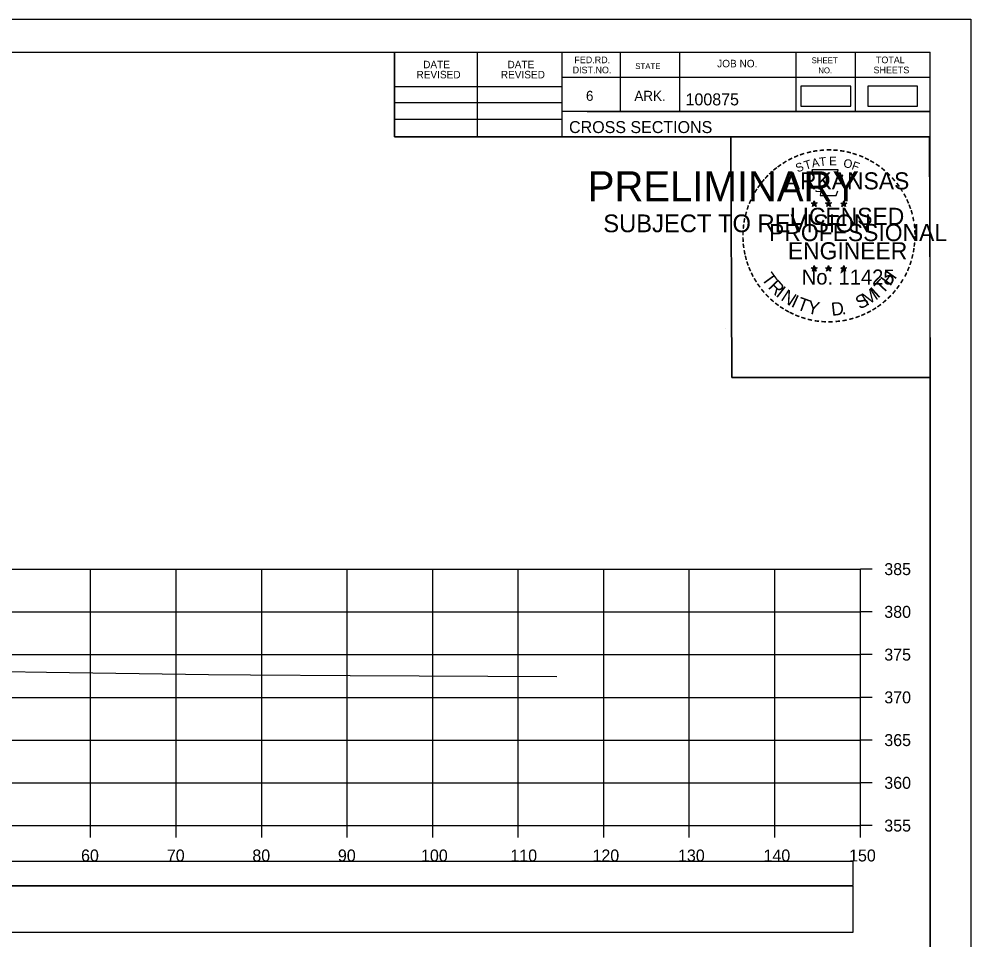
# Model space of a CAD drawing. Extents: x 1368122 to 1710785, y 373130 to 557566.
# Drawn here: x 1368740.5 to 1368851.8, y 375796 to 375903.7 of the extents above; entities that cross this region are included whole.
import ezdxf

# ---------------------------------------------------------------- set-up
doc = ezdxf.new("R2010")
doc.units = 0
for name, color, linetype in [('R_Alt Surface', 7, 'Continuous'), ('R_Axis', 7, 'Continuous'), ('R_Axis Annot', 7, 'Continuous'), ('R_Border', 7, 'Continuous'), ('R_Border PE', 7, 'Continuous'), ('R_Border Prem', 7, 'Continuous'), ('R_Drive', 7, 'Continuous'), ('R_Exist Surface', 7, 'Continuous'), ('R_Grid', 7, 'Continuous'), ('R_No Plot', 7, 'Continuous')]:
    doc.layers.add(name, color=color, linetype=linetype)

msp = doc.modelspace()

# ---------------------------------------------------------------- linework, layer by layer
msp.add_lwpolyline([(1368539.73, 375796.89), (1368838.03, 375796.89), (1368838.03, 375802.3), (1368539.73, 375802.3)], close=True)
at = {"layer": 'R_Alt Surface'}
msp.add_lwpolyline([(1368539.73, 375802.36), (1368838.03, 375802.36), (1368838.03, 375805.17), (1368539.73, 375805.17)], close=True, dxfattribs=at)
at = {"layer": 'R_Axis'}
for p, q in [((1368838.88, 375809.37), (1368838.88, 375839.37)), ((1368840.28, 375839.37), (1368838.88, 375839.37)), ((1368840.28, 375834.37), (1368838.88, 375834.37)), ((1368840.28, 375829.37), (1368838.88, 375829.37)), ((1368840.28, 375824.37), (1368838.88, 375824.37)), ((1368840.28, 375819.37), (1368838.88, 375819.37)), ((1368840.28, 375814.37), (1368838.88, 375814.37)), ((1368538.88, 375809.37), (1368838.88, 375809.37)), ((1368748.88, 375807.97), (1368748.88, 375809.37)), ((1368758.88, 375807.97), (1368758.88, 375809.37)), ((1368768.88, 375807.97), (1368768.88, 375809.37)), ((1368778.88, 375807.97), (1368778.88, 375809.37)), ((1368788.88, 375807.97), (1368788.88, 375809.37)), ((1368798.88, 375807.97), (1368798.88, 375809.37)), ((1368808.88, 375807.97), (1368808.88, 375809.37)), ((1368818.88, 375807.97), (1368818.88, 375809.37)), ((1368828.88, 375807.97), (1368828.88, 375809.37)), ((1368838.88, 375807.97), (1368838.88, 375809.37)), ((1368840.28, 375809.37), (1368838.88, 375809.37))]:
    msp.add_line(p, q, dxfattribs=at)
at = {"layer": 'R_Border'}
for p, q in [((1368530.88, 375899.83), (1368847.06, 375899.83)), ((1368784.42, 375889.95), (1368784.42, 375899.83)), ((1368794.1, 375889.95), (1368794.1, 375899.83)), ((1368803.96, 375899.83), (1368803.96, 375889.95)), ((1368810.8, 375899.83), (1368810.8, 375892.89)), ((1368817.74, 375899.83), (1368817.74, 375892.89)), ((1368831.32, 375899.83), (1368831.32, 375892.89)), ((1368838.26, 375899.83), (1368838.26, 375892.89)), ((1368847.06, 375694.37), (1368847.06, 375899.83)), ((1368847.06, 375896.89), (1368803.96, 375896.89)), ((1368847.06, 375896.91), (1368847.06, 375896.91)), ((1368784.42, 375895.81), (1368803.96, 375895.81)), ((1368784.42, 375893.95), (1368803.96, 375893.95)), ((1368847.06, 375892.89), (1368803.96, 375892.89)), ((1368806.92, 375892.89), (1368847.06, 375892.89)), ((1368784.42, 375892.01), (1368803.96, 375892.01)), ((1368847.06, 375889.95), (1368784.42, 375889.95))]:
    msp.add_line(p, q, dxfattribs=at)
at = {"layer": 'R_Border PE'}
for p, q in [((1368833.15, 375882.2), (1368833.49, 375882.09)), ((1368833.15, 375882.2), (1368833.4, 375882.16)), ((1368833.15, 375882.2), (1368833.38, 375882.08)), ((1368833.28, 375881.79), (1368833.49, 375882.09)), ((1368833.28, 375881.79), (1368833.4, 375882.04)), ((1368833.28, 375881.79), (1368833.49, 375882.01)), ((1368833.49, 375882.45), (1368833.45, 375882.2)), ((1368833.49, 375882.09), (1368833.49, 375882.45)), ((1368833.49, 375882.45), (1368833.54, 375882.2)), ((1368833.84, 375882.2), (1368833.49, 375882.09)), ((1368833.71, 375881.79), (1368833.49, 375882.09)), ((1368833.71, 375881.79), (1368833.49, 375882.01)), ((1368833.84, 375882.2), (1368833.56, 375882.15)), ((1368833.71, 375881.79), (1368833.57, 375882.08)), ((1368833.84, 375882.2), (1368833.64, 375882.1)), ((1368834.82, 375882.2), (1368835.16, 375882.09)), ((1368834.82, 375882.2), (1368835.07, 375882.16)), ((1368834.82, 375882.2), (1368835.05, 375882.08)), ((1368834.95, 375881.79), (1368835.16, 375882.09)), ((1368834.95, 375881.79), (1368835.07, 375882.04)), ((1368834.95, 375881.79), (1368835.16, 375882.01)), ((1368835.16, 375882.45), (1368835.12, 375882.2)), ((1368835.16, 375882.09), (1368835.16, 375882.45)), ((1368835.16, 375882.45), (1368835.21, 375882.2)), ((1368835.51, 375882.2), (1368835.16, 375882.09)), ((1368835.38, 375881.79), (1368835.16, 375882.09)), ((1368835.38, 375881.79), (1368835.16, 375882.01)), ((1368835.51, 375882.2), (1368835.23, 375882.15)), ((1368835.38, 375881.79), (1368835.24, 375882.08)), ((1368835.51, 375882.2), (1368835.31, 375882.1)), ((1368836.58, 375882.19), (1368836.93, 375882.08)), ((1368836.58, 375882.19), (1368836.83, 375882.14)), ((1368836.58, 375882.19), (1368836.82, 375882.07)), ((1368836.71, 375881.78), (1368836.93, 375882.08)), ((1368836.71, 375881.78), (1368836.84, 375882.02)), ((1368836.71, 375881.78), (1368836.93, 375882)), ((1368836.93, 375882.44), (1368836.89, 375882.19)), ((1368836.93, 375882.08), (1368836.93, 375882.44)), ((1368836.93, 375882.44), (1368836.98, 375882.19)), ((1368837.28, 375882.19), (1368836.93, 375882.08)), ((1368837.14, 375881.78), (1368836.93, 375882.08)), ((1368837.14, 375881.78), (1368836.93, 375881.99)), ((1368837.28, 375882.19), (1368836.99, 375882.14)), ((1368837.14, 375881.78), (1368837, 375882.07)), ((1368837.28, 375882.19), (1368837.07, 375882.09)), ((1368833.49, 375874.88), (1368833.45, 375874.63)), ((1368833.49, 375874.52), (1368833.49, 375874.88)), ((1368833.49, 375874.88), (1368833.54, 375874.63)), ((1368835.16, 375874.88), (1368835.12, 375874.63)), ((1368835.16, 375874.52), (1368835.16, 375874.88)), ((1368835.16, 375874.88), (1368835.21, 375874.63)), ((1368836.93, 375874.87), (1368836.89, 375874.62)), ((1368836.93, 375874.51), (1368836.93, 375874.87)), ((1368836.93, 375874.87), (1368836.98, 375874.62)), ((1368833.14, 375874.63), (1368833.49, 375874.52)), ((1368833.14, 375874.63), (1368833.39, 375874.58)), ((1368833.14, 375874.63), (1368833.38, 375874.51)), ((1368833.27, 375874.22), (1368833.49, 375874.52)), ((1368833.27, 375874.22), (1368833.4, 375874.46)), ((1368833.27, 375874.22), (1368833.49, 375874.44)), ((1368833.84, 375874.63), (1368833.49, 375874.52)), ((1368833.7, 375874.22), (1368833.49, 375874.52)), ((1368833.7, 375874.22), (1368833.49, 375874.43)), ((1368833.84, 375874.63), (1368833.55, 375874.58)), ((1368833.7, 375874.22), (1368833.57, 375874.51)), ((1368833.84, 375874.63), (1368833.63, 375874.53)), ((1368834.81, 375874.63), (1368835.16, 375874.52)), ((1368834.81, 375874.63), (1368835.06, 375874.58)), ((1368834.81, 375874.63), (1368835.05, 375874.51)), ((1368834.94, 375874.22), (1368835.16, 375874.52)), ((1368834.94, 375874.22), (1368835.07, 375874.46)), ((1368834.94, 375874.22), (1368835.16, 375874.44)), ((1368835.51, 375874.63), (1368835.16, 375874.52)), ((1368835.37, 375874.22), (1368835.16, 375874.52)), ((1368835.37, 375874.22), (1368835.16, 375874.43)), ((1368835.51, 375874.63), (1368835.22, 375874.58)), ((1368835.37, 375874.22), (1368835.24, 375874.51)), ((1368835.51, 375874.63), (1368835.3, 375874.53)), ((1368836.58, 375874.62), (1368836.93, 375874.51)), ((1368836.58, 375874.62), (1368836.83, 375874.57)), ((1368836.58, 375874.62), (1368836.81, 375874.5)), ((1368836.71, 375874.21), (1368836.93, 375874.51)), ((1368836.71, 375874.21), (1368836.84, 375874.45)), ((1368836.71, 375874.21), (1368836.92, 375874.43)), ((1368837.14, 375874.21), (1368836.92, 375874.42)), ((1368837.27, 375874.62), (1368836.93, 375874.51)), ((1368837.14, 375874.21), (1368836.93, 375874.51)), ((1368837.27, 375874.62), (1368836.99, 375874.57)), ((1368837.14, 375874.21), (1368837, 375874.5)), ((1368837.27, 375874.62), (1368837.07, 375874.52))]:
    msp.add_line(p, q, dxfattribs=at)
for points in [[(1368833.19, 375886.08), (1368833.46, 375885.25)], [(1368836.7, 375885.16), (1368836.84, 375885.44), (1368836.15, 375885.42), (1368836.3, 375886.08), (1368833.19, 375886.08)], [(1368833.68, 375883.66), (1368833.68, 375883.57), (1368834.24, 375883.55), (1368834.19, 375883.08), (1368836.06, 375883.08), (1368836.26, 375883.61)], [(1368833.49, 375882.45), (1368833.71, 375881.79), (1368833.15, 375882.2), (1368833.84, 375882.2), (1368833.28, 375881.79), (1368833.49, 375882.45)], [(1368835.16, 375882.45), (1368835.38, 375881.79), (1368834.82, 375882.2), (1368835.51, 375882.2), (1368834.95, 375881.79), (1368835.16, 375882.45)], [(1368836.93, 375882.44), (1368837.14, 375881.78), (1368836.58, 375882.19), (1368837.28, 375882.19), (1368836.71, 375881.78), (1368836.93, 375882.44)], [(1368833.49, 375874.88), (1368833.7, 375874.22), (1368833.14, 375874.63), (1368833.84, 375874.63), (1368833.27, 375874.22), (1368833.49, 375874.88)], [(1368835.16, 375874.88), (1368835.37, 375874.22), (1368834.81, 375874.63), (1368835.51, 375874.63), (1368834.94, 375874.22), (1368835.16, 375874.88)], [(1368836.93, 375874.87), (1368837.14, 375874.21), (1368836.58, 375874.62), (1368837.27, 375874.62), (1368836.71, 375874.21), (1368836.93, 375874.87)]]:
    msp.add_lwpolyline(points, dxfattribs=at)
for centre, radius in [((1368833.49, 375882.09), 0.172), ((1368833.49, 375882.09), 0.145), ((1368833.49, 375882.09), 0.116), ((1368833.49, 375882.09), 0.0991), ((1368833.49, 375882.09), 0.0747), ((1368833.49, 375882.09), 0.0495), ((1368833.49, 375882.09), 0.0296), ((1368835.16, 375882.09), 0.172), ((1368835.16, 375882.09), 0.145), ((1368835.16, 375882.09), 0.116), ((1368835.16, 375882.09), 0.0991), ((1368835.16, 375882.09), 0.0747), ((1368835.16, 375882.09), 0.0495), ((1368835.16, 375882.09), 0.0296), ((1368836.93, 375882.08), 0.172), ((1368836.93, 375882.08), 0.145), ((1368836.93, 375882.08), 0.116), ((1368836.93, 375882.08), 0.0991), ((1368836.93, 375882.08), 0.0747), ((1368836.93, 375882.08), 0.0495), ((1368836.93, 375882.08), 0.0296), ((1368833.49, 375874.52), 0.172), ((1368833.49, 375874.52), 0.145), ((1368833.49, 375874.52), 0.116), ((1368833.49, 375874.52), 0.0991), ((1368833.49, 375874.52), 0.0747), ((1368833.49, 375874.52), 0.0495), ((1368833.49, 375874.52), 0.0296), ((1368835.16, 375874.52), 0.172), ((1368835.16, 375874.52), 0.145), ((1368835.16, 375874.52), 0.116), ((1368835.16, 375874.52), 0.0991), ((1368835.16, 375874.52), 0.0747), ((1368835.16, 375874.52), 0.0495), ((1368835.16, 375874.52), 0.0296), ((1368836.93, 375874.51), 0.172), ((1368836.93, 375874.51), 0.145), ((1368836.93, 375874.51), 0.116), ((1368836.93, 375874.51), 0.0991), ((1368836.93, 375874.51), 0.0747), ((1368836.93, 375874.51), 0.0495), ((1368836.93, 375874.51), 0.0296)]:
    msp.add_circle(centre, radius, dxfattribs=at)
at = {"layer": 'R_Drive'}
for points in [[(1368831.93, 375893.54), (1368837.77, 375893.54), (1368837.77, 375895.85), (1368831.93, 375895.85)], [(1368839.74, 375893.54), (1368845.58, 375893.54), (1368845.58, 375895.85), (1368839.74, 375895.85)]]:
    msp.add_lwpolyline(points, close=True, dxfattribs=at)
at = {"layer": 'R_Exist Surface'}
msp.add_lwpolyline([(1368738.77, 375827.38), (1368743.72, 375827.3), (1368762.65, 375827.05), (1368767.58, 375827), (1368779.23, 375826.91), (1368803.39, 375826.82)], dxfattribs=at)
at = {"layer": 'R_Grid'}
for p, q in [((1368538.88, 375839.37), (1368838.88, 375839.37)), ((1368748.88, 375809.37), (1368748.88, 375839.37)), ((1368758.88, 375809.37), (1368758.88, 375839.37)), ((1368768.88, 375809.37), (1368768.88, 375839.37)), ((1368778.88, 375809.37), (1368778.88, 375839.37)), ((1368788.88, 375809.37), (1368788.88, 375839.37)), ((1368798.88, 375809.37), (1368798.88, 375839.37)), ((1368808.88, 375809.37), (1368808.88, 375839.37)), ((1368818.88, 375809.37), (1368818.88, 375839.37)), ((1368828.88, 375809.37), (1368828.88, 375839.37)), ((1368838.88, 375809.37), (1368838.88, 375839.37)), ((1368538.88, 375834.37), (1368838.88, 375834.37)), ((1368538.88, 375829.37), (1368838.88, 375829.37)), ((1368538.88, 375824.37), (1368838.88, 375824.37)), ((1368538.88, 375819.37), (1368838.88, 375819.37)), ((1368538.88, 375814.37), (1368838.88, 375814.37)), ((1368538.88, 375809.37), (1368838.88, 375809.37))]:
    msp.add_line(p, q, dxfattribs=at)
at = {"layer": 'R_No Plot'}
for p, q in [((1368518.48, 375903.72), (1368851.81, 375903.72)), ((1368823.09, 375867.49), (1368823.09, 375867.49))]:
    msp.add_line(p, q, dxfattribs=at)
for points in [[(1368518.47, 375903.72), (1368851.81, 375903.72), (1368851.81, 375690.38), (1368518.47, 375690.38)], [(1368764.8, 375899.83), (1368784.42, 375899.83), (1368784.42, 375889.95), (1368800.53, 375889.95), (1368823.73, 375889.95), (1368823.85, 375861.79), (1368847.06, 375861.79), (1368847.06, 375694.37), (1368530.88, 375694.37), (1368530.88, 375899.83)], [(1368823.73, 375889.95), (1368846.94, 375889.95), (1368847.06, 375861.79), (1368823.85, 375861.79)]]:
    msp.add_lwpolyline(points, close=True, dxfattribs=at)

# ---------------------------------------------------------------- texts
at = {"layer": 'R_Axis Annot'}
for s, p in [('385', (1368841.68, 375838.67)), ('380', (1368841.68, 375833.67)), ('375', (1368841.68, 375828.67)), ('370', (1368841.68, 375823.67)), ('365', (1368841.68, 375818.67)), ('360', (1368841.68, 375813.67)), ('355', (1368841.68, 375808.67)), ('60', (1368747.76, 375805.17)), ('70', (1368757.79, 375805.17)), ('80', (1368767.79, 375805.17)), ('90', (1368777.79, 375805.17)), ('100', (1368787.51, 375805.17)), ('110', (1368797.96, 375805.17)), ('120', (1368807.56, 375805.17)), ('130', (1368817.56, 375805.17)), ('140', (1368827.56, 375805.17)), ('150', (1368837.56, 375805.17))]:
    msp.add_text(s, height=1.4, dxfattribs=at).set_placement(p)
at = {"layer": 'R_Border'}
for s, height, p in [('FED.RD.', 0.782, (1368805.44, 375898.55)), ('TOTAL', 0.782, (1368840.7, 375898.55)), ('DATE', 0.879, (1368787.76, 375897.96)), ('DATE', 0.879, (1368797.62, 375897.96)), ('STATE', 0.684, (1368812.56, 375897.87)), ('JOB NO.', 0.879, (1368822.14, 375898.07)), ('SHEET', 0.684, (1368833.18, 375898.55)), ('REVISED', 0.879, (1368786.98, 375896.78)), ('REVISED', 0.879, (1368796.84, 375896.78)), ('DIST.NO.', 0.782, (1368805.24, 375897.37)), ('NO.', 0.684, (1368833.96, 375897.37)), ('SHEETS', 0.782, (1368840.42, 375897.37)), ('6', 1.17, (1368806.8, 375894.15)), ('ARK.', 1.172, (1368812.46, 375894.15)), ('100875', 1.4, (1368818.44, 375893.62)), ('CROSS SECTIONS', 1.4, (1368804.82, 375890.38))]:
    msp.add_text(s, height=height, rotation=360, dxfattribs=at).set_placement(p)
at = {"layer": 'R_Border PE'}
for s, height, rotation, p in [('-', 1.6, 13.6301, (1368832.68, 375887.45)), ('-', 1.6, 10.2193, (1368833.36, 375887.61)), ('-', 1.6, 5.8968, (1368834.09, 375887.72)), ('-', 1.6, 0.1862, (1368834.86, 375887.79)), ('-', 1.6, 357.743, (1368835.59, 375887.78)), ('-', 1.6, 352.1617, (1368836.33, 375887.72)), ('-', 1.6, 347.2049, (1368837.05, 375887.61)), ('-', 1.6, 34.0636, (1368830.07, 375886.25)), ('-', 1.6, 28.7918, (1368830.67, 375886.62)), ('-', 1.6, 24.3072, (1368831.3, 375886.94)), ('-', 1.6, 19.1761, (1368831.93, 375887.21)), ('T', 1, 16.4036, (1368832.46, 375886.09)), ('A', 1, 11.2132, (1368833.28, 375886.34)), ('T', 1, 6.0228, (1368834.13, 375886.5)), ('E', 1, 0.8323, (1368835.24, 375886.61)), ('O', 1, 350.4515, (1368836.84, 375886.4)), ('F', 1, 340.0707, (1368837.79, 375886.18)), ('-', 1.6, 342.3362, (1368837.68, 375887.45)), ('-', 1.6, 337.8551, (1368838.42, 375887.23)), ('-', 1.6, 334.1211, (1368839.05, 375886.96)), ('-', 1.6, 329.6409, (1368839.63, 375886.68)), ('-', 1.6, 42.9622, (1368828.58, 375885.06)), ('-', 1.6, 38.9507, (1368829.02, 375885.48)), ('-', 1.6, 36.2317, (1368829.49, 375885.85)), ('S', 1, 21.594, (1368831.54, 375885.76)), ('-', 1.6, 325.8627, (1368840.27, 375886.31)), ('-', 1.6, 320.5297, (1368840.88, 375885.89)), ('-', 1.6, 50.6142, (1368827.73, 375884.1)), ('-', 1.6, 48.423, (1368828.14, 375884.58)), ('ARKANSAS', 2, 360, (1368830.04, 375883.79)), ('-', 1.6, 315.5786, (1368841.48, 375885.4)), ('-', 1.6, 309.8797, (1368842.05, 375884.85)), ('-', 1.6, 58.0706, (1368826.99, 375883)), ('-', 1.6, 54.2325, (1368827.32, 375883.53)), ('-', 1.6, 306.6522, (1368842.58, 375884.25)), ('-', 1.4, 303.6753, (1368843.06, 375883.68)), ('-', 1.6, 62.8713, (1368826.68, 375882.39)), ('-', 1.6, 299.6684, (1368843.38, 375883.07)), ('-', 1.6, 294.6628, (1368843.7, 375882.46)), ('-', 1.6, 72.3945, (1368826.2, 375881.15)), ('-', 1.6, 67.7743, (1368826.42, 375881.78)), ('LICENSED', 2, 360, (1368830.64, 375879.64)), ('DWB', 0.01, 360, (1368833.48, 375882.08)), ('DWB', 0.01, 360, (1368835.15, 375882.08)), ('DWB', 0.01, 360, (1368836.92, 375882.07)), ('-', 1.6, 290.5728, (1368843.96, 375881.88)), ('-', 1.6, 81.2013, (1368825.87, 375879.72)), ('-', 1.6, 75.461, (1368826.01, 375880.43)), ('-', 1.6, 285.1233, (1368844.2, 375881.3)), ('-', 1.6, 280.5493, (1368844.4, 375880.56)), ('-', 1.6, 85.1863, (1368825.8, 375879.03)), ('PROFESSIONAL', 2, 360, (1368828.21, 375877.74)), ('-', 1.6, 276.5962, (1368844.56, 375879.79)), ('-', 1.6, 94.1959, (1368825.81, 375877.6)), ('-', 1.6, 89.0622, (1368825.77, 375878.33)), ('-', 1.6, 274.3301, (1368844.62, 375879.07)), ('-', 1.6, 269.9407, (1368844.65, 375878.44)), ('-', 1.6, 98.9479, (1368825.88, 375876.94)), ('ENGINEER', 2, 360, (1368830.4, 375875.61)), ('-', 1.6, 263.5172, (1368844.63, 375877.77)), ('-', 1.6, 101.7149, (1368826.02, 375876.2)), ('-', 1.6, 105.4578, (1368826.18, 375875.61)), ('-', 1.6, 255.7626, (1368844.45, 375876.44)), ('-', 1.6, 260.9953, (1368844.56, 375877.12)), ('-', 1.6, 109.0874, (1368826.39, 375874.98)), ('-', 1.6, 252.8681, (1368844.27, 375875.72)), ('-', 1.6, 114.0643, (1368826.65, 375874.38)), ('-', 1.6, 115.7289, (1368826.95, 375873.76)), ('T', 1.54, 306.0406, (1368827.25, 375873.35)), ('No. 11425', 1.757, 360, (1368832.03, 375872.66)), ('DWB', 0.01, 360, (1368833.48, 375874.51)), ('DWB', 0.01, 360, (1368835.15, 375874.51)), ('DWB', 0.01, 360, (1368836.91, 375874.5)), ('H', 1.54, 54.6088, (1368842.37, 375872.39)), ('-', 1.6, 244.6197, (1368843.79, 375874.42)), ('-', 1.6, 247.8887, (1368844.05, 375875.05)), ('-', 1.6, 120.4471, (1368827.31, 375873.18)), ('-', 1.6, 125.8934, (1368827.71, 375872.62)), ('R', 1.54, 314.005, (1368828.01, 375872.31)), ('T', 1.54, 46.6444, (1368841.48, 375871.45)), ('-', 1.6, 233.8452, (1368842.99, 375873.02)), ('-', 1.6, 239.0712, (1368843.39, 375873.67)), ('-', 1.6, 130.7181, (1368828.17, 375872.06)), ('-', 1.6, 134.2238, (1368828.69, 375871.52)), ('I', 1.54, 321.9694, (1368828.91, 375871.37)), ('N', 1.54, 326.5002, (1368829.48, 375870.9)), ('S', 1.54, 26.9312, (1368838.8, 375869.72)), ('M', 1.54, 32.6563, (1368839.63, 375870.12)), ('I', 1.54, 42.1136, (1368840.92, 375870.97)), ('-', 1.6, 231.2538, (1368842.56, 375872.45)), ('-', 1.6, 138.9338, (1368829.22, 375871.05)), ('-', 1.6, 144.6463, (1368829.77, 375870.65)), ('I', 1.54, 335.3603, (1368830.69, 375870.12)), ('T', 1.54, 339.8912, (1368831.35, 375869.79)), ('Y', 1.54, 347.8556, (1368832.57, 375869.34)), ('D', 1.54, 6.3969, (1368835.55, 375868.99)), ('-', 1.6, 215.7363, (1368841.01, 375870.9)), ('-', 1.6, 221.0851, (1368841.56, 375871.38)), ('-', 1.6, 225.7653, (1368842.08, 375871.89)), ('-', 1.6, 148.0898, (1368830.33, 375870.28)), ('-', 1.6, 151.5704, (1368830.91, 375869.95)), ('-', 1.6, 154.6002, (1368831.43, 375869.71)), ('.', 1.54, 13.7642, (1368836.74, 375869.11)), ('-', 1.6, 204.2516, (1368839.29, 375869.85)), ('-', 1.6, 207.3568, (1368839.92, 375870.17)), ('-', 1.6, 212.2491, (1368840.48, 375870.52)), ('-', 1.6, 158.5612, (1368832.06, 375869.45)), ('-', 1.6, 162.7983, (1368832.74, 375869.24)), ('-', 1.6, 167.5555, (1368833.46, 375869.07)), ('-', 1.6, 173.1155, (1368834.23, 375868.96)), ('-', 1.6, 176.5183, (1368834.98, 375868.91)), ('-', 1.6, 181.5918, (1368835.72, 375868.93)), ('-', 1.6, 185.8167, (1368836.53, 375869.01)), ('-', 1.6, 191.2858, (1368837.27, 375869.14)), ('-', 1.6, 195.4743, (1368838, 375869.34)), ('-', 1.6, 200.7184, (1368838.67, 375869.58))]:
    msp.add_text(s, height=height, rotation=rotation, dxfattribs=at).set_placement(p)
at = {"layer": 'R_Border Prem'}
for s, height, p in [('PRELIMINARY', 3.5, (1368807.01, 375882.41)), ('DWB', 0.01, (1368807.76, 375884.26)), ('SUBJECT TO REVISION', 2.0751, (1368808.82, 375878.78))]:
    msp.add_text(s, height=height, rotation=360, dxfattribs=at).set_placement(p)

doc.saveas('drawing.dxf')
